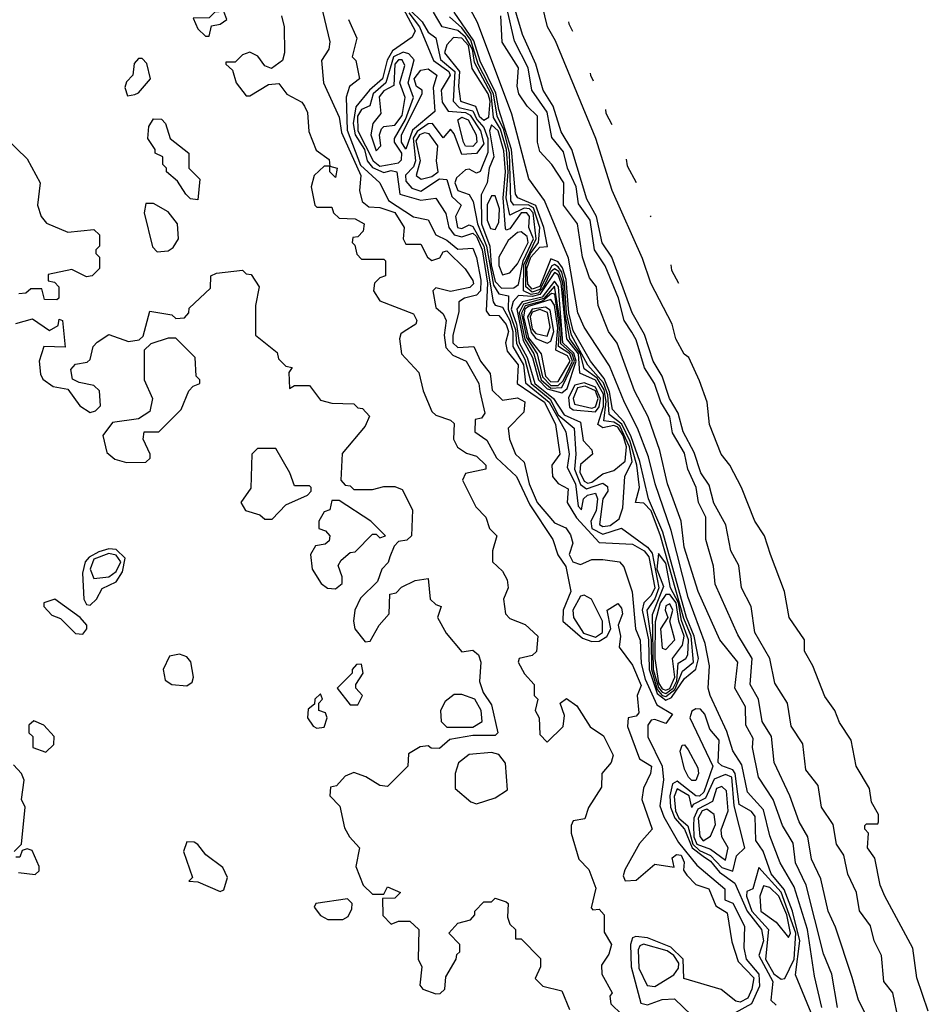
# Model space of a CAD drawing. Extents: x 2889633 to 3052318, y 540750 to 918690.
# Tile 493 of 656: x 3017765 to 3020211, y 776234 to 778885. Entities that reach past the tile are written whole.
import ezdxf

# ---------------------------------------------------------------- set-up
doc = ezdxf.new("R2010")
doc.units = 0

msp = doc.modelspace()

# ---------------------------------------------------------------- linework, layer by layer
at = {"layer": '0CON02XD'}
for points in [[(3018552.5, 779025), (3018600, 778825), (3018597.5, 778805), (3018577.5, 778775), (3018583.3, 778715), (3018625, 778622.5), (3018631.1, 778581.1), (3018683.8, 778465), (3018680, 778425), (3018686.7, 778395), (3018705, 778381.2), (3018735, 778378.8), (3018775, 778365.8), (3018800, 778325), (3018797.5, 778295), (3018805, 778280), (3018845, 778280), (3018862.5, 778245), (3018875, 778236.7), (3018896.1, 778243.9), (3018905, 778260), (3018915, 778262.5), (3018963.9, 778213.9), (3018985, 778182.5), (3018986.9, 778173.1), (3018976.5, 778163.5), (3018925, 778152.5), (3018885, 778162.5), (3018877.5, 778155), (3018885, 778110), (3018905, 778092.5), (3018913.3, 778075), (3018907.5, 778035), (3018911.9, 778001.9), (3018931.1, 777981.1), (3018966.7, 777965), (3019001.2, 777905), (3019003.9, 777883.9), (3019017.5, 777825), (3019008.3, 777811.7), (3018991.7, 777808.3), (3018990, 777775), (3019023, 777753), (3019048.8, 777705), (3019102.5, 777655), (3019138.6, 777578.6), (3019200, 777485), (3019213.8, 777443.8), (3019235, 777412.5), (3019249.2, 777345), (3019228.6, 777295), (3019227.5, 777265), (3019280, 777220), (3019305, 777210.8), (3019325, 777211.8), (3019345.6, 777224.4), (3019356.7, 777245), (3019346.7, 777295), (3019375, 777312.5), (3019385, 777300), (3019388, 777285), (3019376.7, 777255), (3019382.5, 777225), (3019378.8, 777195), (3019415, 777146.7), (3019438, 777092), (3019427.5, 777065), (3019431.7, 777018.3), (3019425, 777010), (3019403.3, 777005), (3019401.7, 776981.7), (3019433.3, 776895), (3019466.2, 776875), (3019463.3, 776855), (3019444.2, 776815.8), (3019440, 776785), (3019467.5, 776705), (3019433.5, 776666.5), (3019394, 776596), (3019389.5, 776579.5), (3019395, 776566.7), (3019425, 776568.1), (3019475, 776610.8), (3019526.7, 776603.3), (3019522, 776628), (3019532.9, 776637.1), (3019546, 776635), (3019553.6, 776616.4), (3019552.5, 776595), (3019561.2, 776581.2), (3019585, 776556.7), (3019620, 776545), (3019639.1, 776499.1), (3019670, 776480), (3019682.5, 776402.5), (3019699.1, 776349.1), (3019741.1, 776305), (3019736.4, 776275), (3019725, 776250.8), (3019705, 776239.2), (3019692.7, 776242.7), (3019653.6, 776273.6), (3019553, 776303), (3019550.9, 776355), (3019517.8, 776387.8), (3019455, 776412.5), (3019423.6, 776416.4), (3019415, 776412.5), (3019409.2, 776395), (3019411.4, 776335), (3019437, 776237), (3019455, 776232.5), (3019495, 776246.7), (3019528.3, 776248.3), (3019573.8, 776205)], [(3020131.2, 776191.2), (3020115.8, 776265), (3020091.2, 776295), (3020085.5, 776365.5), (3020065.8, 776405), (3020055.8, 776445), (3020025.9, 776485.9), (3020017.5, 776535), (3019994.2, 776584.2), (3019983.8, 776635), (3019963.8, 776665), (3019955, 776717.5), (3019923.8, 776765), (3019915, 776822.5), (3019881.2, 776865), (3019873.8, 776935), (3019842.3, 776982.3), (3019832, 777045), (3019798.3, 777098.3), (3019784.2, 777165), (3019744, 777235), (3019734.2, 777305), (3019708, 777355), (3019700.8, 777415), (3019680, 777455), (3019665.7, 777525), (3019633.4, 777583.4), (3019621.1, 777631.1), (3019598.6, 777665), (3019580.8, 777719.2), (3019551.4, 777775), (3019538.1, 777825), (3019514.3, 777865), (3019494.5, 777924.5), (3019470.8, 777965), (3019447.2, 778037.2), (3019414.3, 778095), (3019359.4, 778245), (3019333.6, 778283.6), (3019317.8, 778355), (3019291.7, 778401.7), (3019251.1, 778535), (3019222.4, 778582.4), (3019201.4, 778651.4), (3019174.3, 778695), (3019154.4, 778765), (3019118.6, 778845), (3019087.9, 778947.9)], [(3018785, 778939.1), (3018829.6, 778855), (3018822, 778838), (3018769.1, 778800.9), (3018754.3, 778775.7), (3018741.8, 778725), (3018707.1, 778695), (3018670.3, 778649.7), (3018662.9, 778605), (3018668.3, 778575), (3018693.2, 778535), (3018700.7, 778505), (3018715, 778486.8), (3018745, 778473.2), (3018765, 778478.5), (3018780, 778475), (3018788.8, 778415), (3018845, 778398.9), (3018885, 778403.8), (3018912.5, 778362.5), (3018920, 778325), (3018934.5, 778305), (3018955, 778299.6), (3018985, 778309.6), (3018995, 778300.5), (3019010.5, 778265), (3019024.8, 778175.2), (3019021.2, 778101.2), (3019029.2, 778089.2), (3019055, 778088.6), (3019075, 778064), (3019080.9, 778045), (3019072.9, 778015), (3019077.5, 777992.5), (3019107.1, 777955), (3019104.3, 777905), (3019177.7, 777855), (3019207.8, 777795), (3019219.2, 777715), (3019198, 777685), (3019199.2, 777655), (3019215, 777636), (3019242, 777622), (3019238.6, 777585), (3019263.8, 777543.8), (3019325, 777477.1), (3019415, 777472.9), (3019446.5, 777455), (3019458.4, 777438.4), (3019474.7, 777355.3), (3019465.2, 777334.8), (3019445.3, 777314.7), (3019441.2, 777295), (3019458.1, 777215), (3019459.4, 777135), (3019480.9, 777070.9), (3019505, 777052.5)], [(3019924.4, 776225), (3019905, 776310), (3019885.6, 776435), (3019850.5, 776550.5), (3019812.5, 776615), (3019785, 776687.5), (3019767.6, 776757.6), (3019724.4, 776805), (3019708.8, 776878.8), (3019685, 776916.7), (3019668.5, 776968.5), (3019624, 777065), (3019618.8, 777085), (3019622.5, 777145), (3019610.5, 777205), (3019565, 777328.8), (3019519.4, 777509.4), (3019475.6, 777635), (3019458, 777708), (3019428.6, 777785), (3019393.6, 777853.6), (3019352.7, 777952.7), (3019285, 778056.7), (3019267.5, 778095), (3019242.5, 778242.5), (3019178.1, 778398.1), (3019136.1, 778456.1), (3019090.3, 778630.3), (3018997.3, 778877.3), (3018965, 778937.5)], [(3020211.2, 776215), (3020180, 776305), (3020170, 776385), (3020093.8, 776525), (3020081.2, 776555), (3020067, 776627), (3020047.5, 776655), (3020050, 776695), (3020040, 776705), (3020040, 776715), (3020045, 776720), (3020075, 776720), (3020077.5, 776725), (3020077.5, 776745), (3020058.3, 776778.3), (3020052.5, 776815), (3020016.7, 776875), (3020003.3, 776945), (3019972.3, 776992.3), (3019960, 777025), (3019932.3, 777062.3), (3019900, 777145), (3019877.5, 777185), (3019877.5, 777215), (3019836.7, 777275), (3019823.8, 777345), (3019786.7, 777445), (3019770, 777495), (3019743.8, 777535), (3019708, 777625), (3019676.7, 777685), (3019654, 777715), (3019622, 777795), (3019616.2, 777855), (3019595, 777912.5), (3019566.2, 777975), (3019553.9, 777983.9), (3019531.2, 778025), (3019521.2, 778065), (3019463.8, 778175), (3019441.7, 778241.7), (3019360, 778425), (3019316, 778565), (3019207.3, 778827.3), (3019186.2, 778865), (3019172, 778925)], [(3018275, 778840), (3018281.7, 778868.3), (3018305, 778872.5), (3018322.5, 778885), (3018315, 778906.7), (3018290, 778905), (3018275, 778890), (3018231.7, 778888.3), (3018245, 778860), (3018265, 778840), (3018275, 778840)], [(3018470, 778895), (3018476.7, 778865), (3018477.5, 778795), (3018472.5, 778775), (3018443, 778753), (3018425, 778760), (3018406.4, 778786.4), (3018385, 778797.5), (3018365, 778790), (3018345, 778770), (3018320, 778770), (3018320, 778765), (3018338.3, 778748.3), (3018347.5, 778715), (3018375, 778680), (3018385, 778680), (3018435, 778710), (3018463, 778713), (3018484.1, 778684.1), (3018525, 778662.5), (3018532, 778652), (3018540, 778635), (3018543.6, 778583.6), (3018563, 778533), (3018598.3, 778508.3), (3018600, 778490), (3018620, 778485), (3018615, 778460), (3018600, 778475), (3018600, 778490), (3018585, 778490), (3018557.5, 778465), (3018550, 778435), (3018560, 778385), (3018565, 778380), (3018605, 778380), (3018610, 778365), (3018625, 778350), (3018668.3, 778348.3), (3018692.5, 778335), (3018690, 778315), (3018675, 778300), (3018661.7, 778298.3), (3018660, 778285), (3018667.5, 778277.5), (3018673, 778253), (3018685, 778240), (3018745, 778240), (3018750, 778235), (3018750, 778195), (3018735, 778190), (3018720, 778175), (3018717.5, 778155), (3018735, 778127.5), (3018825, 778092.5), (3018833.8, 778075), (3018831.2, 778065), (3018800, 778045), (3018791.2, 778038.8), (3018787.5, 778025), (3018793.3, 777985), (3018840, 777935), (3018851.2, 777885), (3018875, 777830), (3018885, 777820), (3018925, 777806.7), (3018935, 777797.5), (3018932.5, 777755), (3018943.6, 777733.6), (3018967.5, 777717.5), (3018995, 777710), (3019020, 777685), (3019020, 777675), (3018965, 777662.5), (3018957.5, 777645), (3018993, 777573), (3019020, 777545), (3019030, 777515), (3019050, 777495), (3019037.5, 777455), (3019037.5, 777425), (3019065, 777400), (3019077, 777377), (3019080, 777355), (3019067.5, 777325), (3019073.3, 777285), (3019085, 777272.5), (3019126.1, 777256.1), (3019160, 777225), (3019156.4, 777183.6), (3019145, 777173.3), (3019110, 777165), (3019106.7, 777155), (3019123.9, 777123.9), (3019150, 777095), (3019150, 777065), (3019160, 777055), (3019152.5, 777025), (3019163.3, 777005), (3019165, 776960), (3019185, 776940), (3019228.3, 776981.7), (3019231.7, 777011.7), (3019220, 777045), (3019237, 777057), (3019265, 777037.5), (3019300.7, 776980.7), (3019336.4, 776956.4), (3019362.5, 776905), (3019357.5, 776885), (3019332.5, 776855), (3019331.7, 776818.3), (3019296.4, 776763.6), (3019286.7, 776733.3), (3019255, 776727.5), (3019250, 776715), (3019250, 776695), (3019270, 776625), (3019297, 776597), (3019316.4, 776546.4), (3019303.6, 776493.6), (3019308.3, 776488.3), (3019325, 776490), (3019338.8, 776475), (3019338.3, 776428.3), (3019358, 776395), (3019350.7, 776369.3), (3019331.2, 776338.8), (3019332.5, 776315), (3019360, 776265), (3019353.9, 776256.1), (3019356.2, 776235), (3019386.2, 776206.2)], [(3018812.9, 778902.9), (3018841.1, 778865), (3018878.9, 778775), (3018920, 778745), (3018924.3, 778735), (3018899.4, 778695), (3018902.7, 778662.7), (3018918.3, 778638.3), (3018965, 778634.7), (3018977.9, 778627.9), (3019005.9, 778585), (3019015, 778550), (3018995, 778524.2), (3018955, 778522), (3018935, 778577.5), (3018925, 778590), (3018905, 778566.7), (3018876.2, 778605), (3018865, 778604.4), (3018835, 778583.3), (3018824.1, 778565.9), (3018830.7, 778505), (3018825, 778488.1), (3018803.9, 778466.1), (3018805, 778450), (3018821.1, 778431.1), (3018845, 778422.9), (3018895, 778456.4), (3018915, 778454), (3018928.6, 778408.6), (3018953.3, 778385), (3018938.6, 778355), (3018944, 778325), (3018955, 778322.5), (3018975, 778332.5), (3018985, 778328.1), (3019014.8, 778275), (3019039.4, 778125), (3019045, 778116), (3019065, 778110.8), (3019085, 778074.4), (3019092.8, 778045), (3019092.7, 778005), (3019121.2, 777955), (3019126.9, 777906.9), (3019190.3, 777855), (3019235.6, 777775), (3019244.5, 777715), (3019239.2, 777679.2), (3019261.8, 777635), (3019268.8, 777575), (3019277.5, 777565), (3019283.3, 777595), (3019293.8, 777605), (3019315, 777610), (3019320.9, 777595), (3019317.3, 777562.7), (3019302.9, 777535), (3019305, 777514.4), (3019335, 777500), (3019385.6, 777515.6), (3019455, 777464.6), (3019468, 777448), (3019485.8, 777355), (3019475, 777325.6), (3019453.3, 777295), (3019465.5, 777215), (3019465.7, 777135), (3019481.7, 777081.7), (3019495, 777065.2), (3019505, 777062.4)], [(3018815, 778911.2), (3018848.7, 778878.7), (3018865, 778851.4), (3018885.8, 778835.8), (3018897.8, 778777.8), (3018936.6, 778745), (3018932.2, 778665), (3018948.6, 778648.6), (3018985, 778639.5), (3018995.6, 778615.6), (3019014.3, 778594.3), (3019025.2, 778565.2), (3019025, 778526.7), (3019005, 778476.2), (3018995, 778471.2), (3018975, 778482.5), (3018965, 778480), (3018940.8, 778459.2), (3018936.5, 778445), (3018944.7, 778424.7), (3018975, 778414), (3018985.5, 778395.5), (3018997.8, 778335), (3019022.2, 778275), (3019040.3, 778170.3), (3019055, 778146.5), (3019081.4, 778141.4), (3019079.8, 778105), (3019099.6, 778049.6), (3019102.5, 778012.5), (3019125, 777971.1), (3019141.8, 777905), (3019193, 777863), (3019215, 777821.2), (3019258.1, 777785), (3019262.5, 777715), (3019258.7, 777675), (3019275, 777632.9), (3019291.2, 777621.2), (3019335, 777636.9), (3019347.9, 777627.9), (3019348.6, 777615), (3019334.7, 777595), (3019325.8, 777525.8), (3019335, 777520)], [(3019335, 777520), (3019355, 777523.2), (3019378.9, 777541.1), (3019389.2, 777570.8), (3019394.4, 777655), (3019413.8, 777695), (3019406.9, 777735), (3019380.9, 777790.9), (3019365, 777801.4), (3019337.5, 777805), (3019343.6, 777856.4), (3019338.5, 777888.5), (3019319.7, 777919.7), (3019284.3, 777944.3), (3019274.9, 777985), (3019245.7, 778025), (3019232.3, 778095), (3019227.4, 778177.4), (3019216.7, 778206.7), (3019205, 778214.2), (3019195, 778205.4), (3019175.4, 778164.6), (3019161.3, 778148.7), (3019142, 778145), (3019121.5, 778155), (3019122.3, 778225), (3019155.3, 778295), (3019147, 778365), (3019137.5, 778375), (3019123, 778377), (3019085, 778358.8), (3019074.4, 778405), (3019079.8, 778475), (3019075.8, 778535), (3019059.8, 778589.8), (3019041, 778621), (3019034.1, 778685), (3018989.3, 778769.3), (3018983.9, 778805), (3018965, 778837.6), (3018945, 778855.4), (3018902.5, 778865), (3018878.8, 778905)], [(3019505, 777052.5), (3019520, 777060), (3019555, 777110.6), (3019585, 777135.8), (3019592.6, 777165), (3019581, 777225), (3019560.4, 777275), (3019496.2, 777505), (3019457.7, 777595), (3019434.7, 777695), (3019411.5, 777761.5), (3019391.7, 777801.7), (3019360.8, 777835), (3019352.7, 777882.7), (3019339, 777919), (3019301.8, 777965), (3019255, 778047.1), (3019243.3, 778095), (3019235.9, 778185), (3019226.3, 778216.3), (3019215, 778232.5), (3019195, 778240.8), (3019165, 778166.2), (3019145, 778158.9), (3019132.8, 778172.8), (3019130.8, 778215), (3019140.8, 778245), (3019165, 778272.3), (3019185.7, 778274.3), (3019176.4, 778325), (3019154.8, 778384.8), (3019106.2, 778405), (3019099.5, 778415), (3019089.1, 778535), (3019055, 778642.5), (3019046.9, 778686.9), (3019005, 778773.1), (3018987.8, 778827.8), (3018934.7, 778904.7)], [(3019966.7, 776225), (3019951.2, 776315), (3019929.5, 776369.5), (3019882, 776555), (3019854, 776615), (3019847.3, 776667.3), (3019818.8, 776715), (3019793.8, 776785), (3019753.8, 776845), (3019737.5, 776925), (3019739.3, 776949.3), (3019720, 776985), (3019718.8, 777035), (3019690, 777085), (3019698.8, 777155), (3019650, 777215), (3019591.2, 777345), (3019554.2, 777465), (3019546.2, 777535), (3019524, 777594), (3019508.8, 777635), (3019488.8, 777725), (3019456.7, 777815), (3019420, 777885), (3019373.6, 778013.6), (3019350, 778045), (3019322.5, 778115), (3019317.5, 778165), (3019299.3, 778189.3), (3019280, 778245), (3019266.7, 778335), (3019228.8, 778385), (3019230, 778445), (3019197.5, 778495), (3019165, 778530), (3019158.8, 778555), (3019158.8, 778625), (3019131.4, 778651.4), (3019108.8, 778685), (3019103.9, 778706.1), (3019107.5, 778755), (3019064.2, 778824.2), (3019060, 778895)], [(3020067.7, 776157.7), (3020023.3, 776245), (3020006, 776306), (3019961.7, 776441.7), (3019941.2, 776485), (3019921.7, 776571.7), (3019896.7, 776625), (3019886.7, 776685), (3019863.8, 776725), (3019838.8, 776795), (3019796.7, 776885), (3019789.2, 776955), (3019764, 776995), (3019754, 777055), (3019732, 777095), (3019736.7, 777165), (3019698.3, 777228.3), (3019637.5, 777365), (3019633, 777413), (3019612.5, 777485), (3019612.5, 777545), (3019592.5, 777585), (3019586.7, 777625), (3019563.8, 777675), (3019555, 777717.5), (3019522.7, 777772.7), (3019515.7, 777815), (3019490.8, 777855), (3019473.8, 777905), (3019447, 777947), (3019425, 778022.5), (3019413.4, 778043.4), (3019392, 778075), (3019377.1, 778135), (3019341.7, 778221.7), (3019312.5, 778265), (3019300.5, 778345), (3019269.1, 778389.1), (3019262.9, 778435), (3019240, 778485), (3019228.9, 778528.9), (3019197.9, 778567.9), (3019185.4, 778635.4), (3019144.2, 778695), (3019134.4, 778755), (3019096.8, 778826.8), (3019076.8, 778916.8)], [(3018650, 778885), (3018672.5, 778835), (3018660, 778785), (3018670, 778775), (3018680, 778725), (3018652.5, 778705), (3018644.3, 778675.7), (3018647, 778587), (3018682.7, 778492.7), (3018734.4, 778445), (3018758.1, 778398.1), (3018825, 778354), (3018865, 778346.2), (3018885.8, 778305), (3018915, 778291.5), (3018945, 778266.7), (3018985, 778269.2), (3018994.5, 778244.5), (3019006.4, 778183.6), (3019005.3, 778155), (3018995, 778142.9), (3018962.5, 778135), (3018947.5, 778125), (3018947.7, 778097.7), (3018930.9, 778035), (3018931.5, 778015), (3018945, 778001.9), (3018987.5, 778005), (3019005.4, 777965.4), (3019032, 777932), (3019037.3, 777887.3), (3019065, 777860), (3019105, 777866.7), (3019125, 777856.2), (3019122.3, 777827.7), (3019080, 777785), (3019083.8, 777755), (3019100, 777715), (3019123.6, 777693.6), (3019136.9, 777635), (3019158.6, 777585), (3019205, 777530), (3019235, 777516.2), (3019247.9, 777497.9), (3019254, 777475), (3019244, 777445), (3019254.4, 777425), (3019275, 777417.8), (3019305, 777431.4), (3019335, 777431.4), (3019380, 777425), (3019391.7, 777411.7), (3019414.2, 777344.2), (3019422.5, 777245), (3019435.5, 777214.5), (3019438.3, 777151.7), (3019449.3, 777109.3), (3019480.1, 777040.1), (3019522.5, 777015), (3019505, 776990), (3019475, 777000.8), (3019465, 776998.8), (3019455.8, 776985), (3019455.8, 776954.2), (3019494.5, 776875), (3019497.9, 776837.9), (3019488.3, 776768.3), (3019498.9, 776738.9), (3019539.1, 776669.1), (3019588.5, 776608.5), (3019663.8, 776545), (3019663.3, 776515), (3019685, 776505.8), (3019716.2, 776443.8), (3019714.4, 776385.6), (3019721.1, 776355), (3019755.3, 776315), (3019756.9, 776283.1), (3019735.6, 776235), (3019665, 776196.7)], [(3019505, 777062.4), (3019528.8, 777081.2), (3019549.2, 777130.8), (3019578.9, 777155), (3019572.7, 777225), (3019552.9, 777272.9), (3019490.2, 777495), (3019465, 777562.5), (3019445, 777583.1), (3019422.5, 777585), (3019434, 777625), (3019426.8, 777685), (3019409, 777749), (3019386, 777796), (3019351.7, 777821.7), (3019348, 777875), (3019336.7, 777906.7), (3019294.3, 777954.3), (3019250.6, 778035), (3019237.3, 778095), (3019232.2, 778175), (3019224.7, 778204.7), (3019215, 778219.7), (3019205, 778225.3), (3019197.6, 778222.4), (3019165, 778158), (3019145, 778151.2), (3019127.7, 778165), (3019127.5, 778225), (3019139.8, 778255), (3019162.1, 778285), (3019165.2, 778325.2), (3019148.5, 778378.5), (3019134.1, 778385.9), (3019095, 778385.7), (3019086.9, 778396.9), (3019083.7, 778526.3), (3019068.1, 778588.1), (3019050.3, 778625), (3019040.6, 778685), (3018998.9, 778765), (3018979.3, 778829.3), (3018955, 778862.3), (3018921.9, 778891.9)], [(3019242.3, 778879.2), (3019243.3, 778873.3), (3019252.9, 778854)], [(3019015, 778614.5), (3019028.1, 778621.9), (3019031.3, 778665), (3019026.7, 778685), (3018983.4, 778753.4), (3018973.5, 778815), (3018955, 778834.6), (3018933.3, 778836.7), (3018915, 778816.7), (3018908.9, 778795), (3018949.1, 778745), (3018946, 778705), (3018951.5, 778665), (3018992.2, 778652.2), (3019001.8, 778625), (3019015, 778614.5)], [(3018735, 778490), (3018755, 778493.5), (3018785, 778499.4), (3018792.8, 778507.2), (3018793.6, 778525), (3018774.5, 778554.5), (3018774.3, 778565), (3018803.9, 778616.1), (3018825.5, 778675), (3018811.1, 778715), (3018826.8, 778776.8), (3018812.6, 778792.6), (3018797.2, 778797.2), (3018771.8, 778785), (3018750.4, 778715), (3018716.4, 778685), (3018707.3, 778652.7), (3018685, 778642.9), (3018674.2, 778625), (3018675.5, 778585), (3018716.7, 778505), (3018735, 778490)], [(3018055, 778680), (3018075, 778683.3), (3018085, 778687.5), (3018117.5, 778725), (3018107, 778767), (3018095, 778780), (3018085, 778780), (3018073, 778767), (3018070, 778735), (3018053, 778717), (3018048.3, 778701.7), (3018055, 778680)], [(3018725, 778531.2), (3018737.5, 778545), (3018733.3, 778575), (3018739.5, 778590.5), (3018745, 778597.5), (3018775, 778600.8), (3018795, 778626.7), (3018802.9, 778675), (3018788.8, 778715), (3018801.7, 778761.7), (3018795, 778776.9), (3018785, 778776.7), (3018774.6, 778765), (3018772.3, 778707.7), (3018745, 778693.5), (3018733.1, 778676.9), (3018737.5, 778632.5), (3018716.2, 778605), (3018710, 778575), (3018725, 778531.2)], [(3018805, 778536.2), (3018793.1, 778555), (3018793.2, 778575), (3018848.6, 778685), (3018848.8, 778695), (3018832.9, 778705), (3018826.9, 778725), (3018845, 778748.8), (3018865, 778752), (3018888, 778735), (3018878.1, 778701.9), (3018882.7, 778637.3), (3018822.7, 778587.3), (3018805, 778536.2)], [(3019300.5, 778740.9), (3019301.4, 778735), (3019309.2, 778720.4)], [(3019342, 778642.4), (3019343.4, 778633.4), (3019358.9, 778602.3)], [(3018245, 778400), (3018225, 778402.5), (3018212.5, 778415), (3018190, 778450), (3018160, 778475), (3018160, 778485), (3018150, 778495), (3018150, 778515), (3018130, 778525), (3018130, 778535), (3018110, 778565), (3018113, 778597), (3018125, 778617.5), (3018146.4, 778616.4), (3018157.5, 778605), (3018170, 778565), (3018220, 778525), (3018220, 778485), (3018250, 778455), (3018245, 778400)], [(3018985, 778543.1), (3018965, 778544.3), (3018959.5, 778555), (3018944.4, 778615), (3018955, 778622.5), (3018972.5, 778615), (3018994.4, 778575), (3018995.6, 778555), (3018985, 778543.1)], [(3019061.9, 778161.9), (3019095, 778163.1), (3019108, 778172), (3019120.3, 778235), (3019148, 778295), (3019135.4, 778325), (3019137.1, 778355), (3019130, 778365), (3019115, 778364.6), (3019085, 778321.5), (3019075, 778318), (3019072.9, 778322.9), (3019066.4, 778405), (3019072.5, 778475), (3019068.2, 778531.8), (3019053.2, 778585), (3019035, 778601.9), (3019029.7, 778585), (3019041.5, 778515), (3019028.8, 778485), (3019023.3, 778445), (3019007.3, 778412.7), (3019008.5, 778335), (3019031.2, 778275), (3019033.9, 778225), (3019045, 778180), (3019061.9, 778161.9)], [(3018845.6, 778455.6), (3018875, 778462.1), (3018891.4, 778475), (3018886.9, 778505), (3018890.6, 778545), (3018867.3, 778577.3), (3018855, 778580.4), (3018841.2, 778575), (3018831.6, 778558.4), (3018842.9, 778505), (3018832, 778465), (3018845.6, 778455.6)], [(3017727, 778567), (3017785, 778510), (3017820, 778445), (3017812.5, 778385), (3017822.5, 778355), (3017837, 778337), (3017895, 778312.5), (3017965, 778320), (3017980, 778305), (3017980, 778275), (3017970, 778265), (3017970, 778255), (3017980, 778245), (3017980, 778215), (3017960, 778195), (3017945, 778192.5), (3017905, 778212.5), (3017841.7, 778198.3), (3017841.7, 778181.7), (3017858.3, 778178.3), (3017870, 778165), (3017870, 778135), (3017865, 778130), (3017831.7, 778131.7), (3017825, 778160), (3017795, 778160), (3017781.7, 778148.3), (3017763, 778147)], [(3019398.1, 778509.3), (3019400.9, 778490.9), (3019424.7, 778446.2)], [(3018135, 778260), (3018165, 778262.5), (3018178.3, 778271.7), (3018192.5, 778295), (3018190, 778335), (3018165, 778367.5), (3018125, 778390), (3018105, 778390), (3018100, 778365), (3018123, 778273), (3018135, 778260)], [(3019045, 778319.6), (3019055, 778338.8), (3019056.6, 778375), (3019045, 778410), (3019035, 778410), (3019023.8, 778386.2), (3019023.3, 778345), (3019032.6, 778322.6), (3019045, 778319.6)], [(3019462.6, 778356.2), (3019463.8, 778353.5)], [(3019065, 778197.5), (3019085, 778202.9), (3019105, 778227.3), (3019134.1, 778285), (3019130.9, 778300.9), (3019115, 778313.1), (3019105, 778311.4), (3019079.8, 778290.2), (3019054.7, 778245.3), (3019055, 778222.5), (3019065, 778197.5)], [(3017755, 778066.7), (3017799.3, 778079.3), (3017845, 778047.5), (3017868.3, 778061.7), (3017871.7, 778078.3), (3017880, 778075), (3017887, 778003), (3017830, 778005), (3017817.5, 777965), (3017820.7, 777930.7), (3017827, 777917), (3017855, 777897.5), (3017895, 777890), (3017926.7, 777845), (3017955, 777827.5), (3017968.8, 777831.2), (3017982.5, 777845), (3017980, 777885), (3017965, 777900), (3017925, 777907.5), (3017907, 777917), (3017903, 777943), (3017915, 777957.5), (3017947, 777963), (3017955, 777970), (3017962.5, 778005), (3017973.6, 778016.4), (3018005, 778037.5), (3018058.3, 778018.3), (3018087, 778023), (3018097, 778033), (3018115, 778100), (3018175, 778090), (3018185, 778080), (3018208.3, 778081.7), (3018220, 778095), (3018221.7, 778108.3), (3018278.3, 778161.7), (3018280, 778195), (3018295, 778202.5), (3018365, 778210), (3018375, 778200), (3018388.3, 778198.3), (3018410, 778165), (3018400, 778115), (3018400, 778035), (3018458.3, 777988.3), (3018461.7, 777971.7), (3018481.7, 777951.7), (3018498.3, 777948.3), (3018490, 777935), (3018491.7, 777891.7), (3018505, 777900), (3018545, 777900), (3018575, 777860), (3018605, 777852.5), (3018665, 777850), (3018675, 777840), (3018688.3, 777838.3), (3018707, 777817), (3018695, 777790), (3018633, 777717), (3018630, 777645), (3018641.7, 777631.7), (3018655, 777630), (3018665, 777620), (3018715, 777620), (3018745, 777627.5), (3018775, 777627.5), (3018795, 777620), (3018822.5, 777565), (3018820, 777495), (3018807, 777483), (3018785, 777480), (3018773, 777467), (3018761.7, 777438.3), (3018757, 777423), (3018740, 777405), (3018728.3, 777371.7), (3018683, 777327), (3018667.5, 777295), (3018663.3, 777265), (3018667.5, 777245), (3018695, 777210), (3018708.3, 777211.7), (3018732.5, 777255), (3018760, 777285), (3018761.7, 777338.3), (3018778.3, 777341.7), (3018793, 777357), (3018830, 777375), (3018865, 777380), (3018870, 777325), (3018885, 777310), (3018900, 777305), (3018890, 777275), (3018913, 777233), (3018955, 777182.5), (3018985, 777187.5), (3019000, 777175), (3019006.2, 777155), (3019003, 777103), (3019013, 777073), (3019035, 777040), (3019052.5, 776965), (3019045, 776957.5), (3018985, 776957.5), (3018923, 776947), (3018895, 776922.5), (3018873, 776923), (3018865, 776930), (3018843, 776927), (3018811.7, 776908.3), (3018810, 776875), (3018755, 776820), (3018735, 776822.5), (3018696.7, 776846.7), (3018665, 776857.5), (3018641.7, 776848.3), (3018618.3, 776821.7), (3018601.7, 776818.3), (3018600, 776795), (3018627, 776767), (3018639.3, 776709.3), (3018652.5, 776685), (3018680, 776655), (3018670, 776605), (3018690, 776555), (3018715, 776530), (3018745, 776530), (3018755, 776550), (3018790, 776535), (3018775, 776520), (3018741.7, 776518.3), (3018743, 776473), (3018765, 776450), (3018785, 776457.5), (3018815, 776457.5), (3018840, 776435), (3018837.5, 776355), (3018847.5, 776335), (3018842.5, 776285), (3018850, 776275), (3018885, 776262.5), (3018897, 776263), (3018910, 776275), (3018912.5, 776307.5), (3018940, 776355), (3018941.7, 776368.3), (3018950, 776375), (3018950, 776395), (3018920, 776425), (3018945, 776452.5), (3018978.3, 776461.7)], [(3019518.2, 778224.4), (3019520, 778210), (3019538.7, 778175.5)], [(3019295, 777636.5), (3019305, 777640), (3019335, 777661.9), (3019365, 777671.2), (3019395, 777696), (3019399, 777735), (3019389.7, 777765), (3019375, 777787.5), (3019365, 777792.2), (3019335, 777785.4), (3019321.2, 777795), (3019337.1, 777842.9), (3019336.9, 777876.9), (3019315, 777914.3), (3019273.4, 777933.4), (3019269.5, 777985), (3019238.4, 778025), (3019223.1, 778175), (3019215, 778197.6), (3019205, 778203.6), (3019165.4, 778144.6), (3019145, 778139.3), (3019108, 778142), (3019094, 778126), (3019088.3, 778105), (3019102.8, 778065), (3019109.7, 778015), (3019131.1, 777975), (3019151.9, 777905), (3019201.9, 777865), (3019231, 777821), (3019275, 777801.2), (3019281.7, 777751.7), (3019305, 777726.2), (3019307.1, 777715), (3019275, 777687.5), (3019273.3, 777666.7), (3019285, 777641.9), (3019295, 777636.5)], [(3019225, 777880), (3019238.6, 777891.4), (3019263.6, 777965), (3019257.2, 777987.2), (3019227.7, 778015), (3019215.4, 778165), (3019205, 778180.6), (3019172, 778138), (3019117.9, 778125), (3019103.3, 778105), (3019120.7, 778020.7), (3019145.4, 777975.4), (3019161.9, 777915), (3019185, 777890.8), (3019225, 777880)], [(3019195, 777892.4), (3019225, 777894.7), (3019258.6, 777965), (3019252.8, 777985), (3019221.8, 778011.8), (3019222.6, 778055), (3019205, 778167.5), (3019175.7, 778134.3), (3019121.2, 778118.8), (3019110, 778095), (3019124.9, 778024.9), (3019149.2, 777985), (3019169.4, 777915), (3019195, 777892.4)], [(3019215, 777899.7), (3019228, 777912), (3019253.3, 777965), (3019246.2, 777985), (3019215.7, 778005), (3019218.4, 778055), (3019205.4, 778145.4), (3019197.2, 778147.2), (3019172.8, 778127.2), (3019125.8, 778114.2), (3019115.8, 778094.2), (3019129.1, 778029.1), (3019157.9, 777985), (3019172.9, 777922.9), (3019195, 777900), (3019215, 777899.7)], [(3019195, 777909.4), (3019215, 777910.9), (3019247.3, 777965), (3019240.1, 777980.1), (3019208, 777995), (3019214.1, 778055), (3019205, 778115.7), (3019195, 778131.1), (3019135, 778112.8), (3019125.1, 778104.9), (3019121.7, 778085), (3019135, 778028), (3019169.1, 777985), (3019180.8, 777925), (3019195, 777909.4)], [(3019185, 778013.6), (3019195, 778018.8), (3019203, 778045), (3019192.9, 778102.9), (3019180.3, 778110.3), (3019144.7, 778105.3), (3019132.4, 778085), (3019142.1, 778042.1), (3019155, 778026.6), (3019185, 778013.6)], [(3019185, 778032.2), (3019193, 778057), (3019186.1, 778096.1), (3019165, 778104), (3019145, 778097.3), (3019139, 778085), (3019145, 778051.8), (3019155, 778039.6), (3019185, 778032.2)], [(3018052.6, 777692.6), (3018105, 777693.8), (3018116.2, 777703.8), (3018116.7, 777715), (3018097.5, 777755), (3018100, 777775), (3018140, 777775), (3018200, 777835), (3018220, 777885), (3018231.7, 777898.3), (3018250, 777905), (3018250, 777915), (3018240, 777925), (3018237.5, 777975), (3018185, 778027.5), (3018165, 778027.5), (3018118.3, 778011.7), (3018100, 777995), (3018100, 777915), (3018122.5, 777865), (3018115, 777830), (3018085, 777810), (3018015, 777800), (3017988.8, 777765), (3017999.3, 777719.3), (3018021.4, 777701.4), (3018052.6, 777692.6)], [(3019315, 777829.1), (3019325, 777842.7), (3019328.7, 777865), (3019315.2, 777895), (3019285, 777907), (3019259.2, 777900.8), (3019242.2, 777867.8), (3019245, 777841.9), (3019255, 777834.1), (3019315, 777829.1)], [(3019305, 777838.8), (3019315, 777842.5), (3019322.8, 777865), (3019315, 777885.3), (3019287.8, 777897.8), (3019266.7, 777893.3), (3019255.3, 777865), (3019259.1, 777849.1), (3019305, 777838.8)], [(3018445, 777540), (3018481.7, 777578.3), (3018540, 777605), (3018550, 777615), (3018550, 777625), (3018545, 777630), (3018505, 777630), (3018492.5, 777665), (3018455, 777730), (3018405, 777730), (3018390, 777715), (3018387, 777623), (3018360, 777585), (3018373, 777563), (3018411.7, 777551.7), (3018425, 777540), (3018445, 777540)], [(3018615, 777352.5), (3018633, 777367), (3018633.3, 777385), (3018622.5, 777415), (3018630.7, 777429.3), (3018655, 777450), (3018668.3, 777451.7), (3018715, 777500), (3018725, 777500), (3018735, 777490), (3018750, 777495), (3018710, 777535), (3018625, 777590), (3018605, 777590), (3018600, 777565), (3018585, 777560), (3018570, 777535), (3018570, 777515), (3018588.3, 777508.3), (3018600, 777495), (3018598.3, 777481.7), (3018587, 777473), (3018561.7, 777468.3), (3018547.5, 777445), (3018552.5, 777405), (3018577, 777367), (3018593.8, 777353.8), (3018615, 777352.5)], [(3017955, 777308.8), (3017972, 777325), (3017986.8, 777353.2), (3018025, 777371.4), (3018041.7, 777398.3), (3018049.2, 777435), (3018025, 777458.5), (3018005, 777460.4), (3017977.9, 777452.1), (3017952.1, 777437.9), (3017941.5, 777425), (3017934.4, 777395), (3017937.5, 777325), (3017945, 777310), (3017955, 777308.8)], [(3017965, 777380), (3018005, 777384.5), (3018025, 777399.4), (3018037.2, 777425), (3018025, 777443.2), (3018005, 777447.6), (3017965, 777432.1), (3017954.5, 777405), (3017965, 777380)], [(3019505, 777071), (3019524, 777085), (3019534.2, 777105), (3019537.4, 777152.6), (3019558.8, 777165), (3019564, 777175), (3019565.7, 777215), (3019547, 777267), (3019538.5, 777315), (3019517.2, 777355), (3019505, 777421.9), (3019485, 777447.5), (3019480.6, 777405), (3019498.7, 777358.7), (3019467.8, 777282.2), (3019470.9, 777135), (3019485, 777087.1), (3019495, 777073.9), (3019505, 777071)], [(3019315, 777222.1), (3019333.9, 777235), (3019333.9, 777265), (3019304.6, 777324.6), (3019285, 777335.7), (3019275, 777332.9), (3019254.4, 777295), (3019255.6, 777275.6), (3019282.9, 777232.9), (3019315, 777222.1)], [(3019505, 777079.6), (3019515, 777084.3), (3019529, 777115), (3019522.5, 777165), (3019549.5, 777200.5), (3019554.1, 777225), (3019539.4, 777265), (3019532.5, 777315), (3019515, 777337.1), (3019505, 777337.5), (3019489.4, 777315), (3019476, 777264), (3019475.2, 777164.8), (3019485, 777099.6), (3019495, 777083.3), (3019505, 777079.6)], [(3017935, 777230), (3017946.2, 777245), (3017946.2, 777255), (3017927.5, 777275), (3017860, 777325), (3017830, 777315), (3017830, 777305), (3017851.7, 777281.7), (3017875, 777272.5), (3017915, 777232.5), (3017935, 777230)], [(3019505, 777189.4), (3019528.7, 777215), (3019515.5, 777265), (3019523.8, 777295), (3019515, 777312.1), (3019505, 777306.5), (3019502.6, 777295), (3019510, 777275), (3019490.5, 777245), (3019495, 777192.5), (3019505, 777189.4)], [(3018215, 777091.4), (3018229.1, 777100.9), (3018233.3, 777115), (3018226.1, 777156.1), (3018215, 777168.9), (3018195, 777176.9), (3018168.6, 777171.4), (3018151.5, 777135), (3018156.9, 777106.9), (3018174.6, 777094.6), (3018215, 777091.4)], [(3018675, 777040), (3018687.5, 777065), (3018670, 777085), (3018670, 777095), (3018690, 777125), (3018685, 777150), (3018671.7, 777148.3), (3018660, 777135), (3018660, 777125), (3018620, 777085), (3018655, 777040), (3018675, 777040)], [(3018565, 776977.5), (3018585, 776980), (3018592.5, 777005), (3018588.3, 777018.3), (3018570, 777025), (3018570, 777045), (3018580, 777055), (3018575, 777070), (3018560, 777055), (3018558.3, 777041.7), (3018541.7, 777028.3), (3018540, 777005), (3018555, 776982.5), (3018565, 776977.5)], [(3018985, 776980), (3019010, 776995), (3019007.5, 777025), (3018990, 777055), (3018955, 777067.5), (3018935, 777067.5), (3018910.7, 777049.3), (3018897.5, 777025), (3018900, 776995), (3018915, 776980), (3018985, 776980)], [(3019927.5, 776135), (3019853.5, 776313.5), (3019865.8, 776405), (3019845.7, 776485), (3019822.8, 776542.8), (3019788.5, 776585), (3019766.2, 776646.2), (3019746.7, 776675), (3019745, 776739.2), (3019735, 776752.9), (3019702.2, 776772.2), (3019691.6, 776855), (3019685, 776865.4), (3019655.5, 776875.5), (3019645.8, 776885), (3019648.4, 776945), (3019623.5, 776975), (3019610, 777015), (3019598.2, 777028.2), (3019585, 777029.6), (3019575, 777022.9), (3019569.2, 777005), (3019630.8, 776875), (3019606.6, 776805), (3019595, 776793.8), (3019585, 776795.4), (3019535, 776834.5), (3019522.4, 776827.6), (3019515.8, 776795), (3019516.9, 776765), (3019528.4, 776735), (3019554.7, 776705), (3019575.1, 776655.1), (3019605, 776632.8), (3019625, 776619.6), (3019649.5, 776589.5), (3019690.3, 776560.3), (3019723.5, 776485), (3019762.3, 776435), (3019767.2, 776405), (3019754.6, 776365), (3019792.5, 776295), (3019786.9, 776245), (3019801.5, 776231.5)], [(3017835, 776912.5), (3017857, 776933), (3017857.5, 776955), (3017830, 776985), (3017803, 776997), (3017790, 776985), (3017790, 776965), (3017800, 776955), (3017800, 776925), (3017835, 776912.5)], [(3019575, 776836), (3019566, 776845), (3019555, 776866.7), (3019543.3, 776915), (3019548.3, 776931.7), (3019555, 776932.5), (3019565, 776918.8), (3019590.9, 776870.9), (3019592.5, 776855), (3019585, 776836.2), (3019575, 776836)], [(3018995, 776773.8), (3019045, 776790), (3019078.6, 776811.4), (3019072.7, 776882.7), (3019055, 776906), (3019035, 776912), (3018975, 776906.2), (3018946.4, 776883.6), (3018937.5, 776855), (3018937.5, 776815), (3018979.3, 776779.3), (3018995, 776773.8)], [(3017750, 776645), (3017770, 776665), (3017780, 776765), (3017770, 776785), (3017777, 776837), (3017770, 776855), (3017748.3, 776878.3)], [(3019685, 776592), (3019695, 776633.3), (3019717.5, 776655), (3019688.4, 776768.4), (3019681.9, 776845), (3019665, 776852.9), (3019635, 776840), (3019611.5, 776788.5), (3019578.3, 776771.7), (3019575, 776764), (3019567.7, 776795), (3019535, 776814.3), (3019526.8, 776793.2), (3019530.5, 776755), (3019540, 776735), (3019564.2, 776714.2), (3019577.6, 776665), (3019595, 776647.9), (3019625, 776634.6), (3019655, 776601.8), (3019685, 776592)], [(3019665, 776622), (3019672.5, 776655), (3019655.7, 776685), (3019653.5, 776703.5), (3019672.5, 776755), (3019668.2, 776808.2), (3019655, 776820), (3019640.8, 776815), (3019630, 776780), (3019590.7, 776759.3), (3019579.6, 776735), (3019578.7, 776715), (3019580.3, 776685), (3019588.5, 776665), (3019625, 776651.5), (3019665, 776622)], [(3019605, 776674.4), (3019625, 776686.2), (3019638.3, 776718.3), (3019634.5, 776745), (3019615, 776759.2), (3019602.1, 776755), (3019591.9, 776735), (3019595.8, 776685.8), (3019605, 776674.4)], [(3018305, 776537.5), (3018315, 776542.5), (3018324.3, 776575), (3018312.3, 776602.3), (3018266.4, 776636.4), (3018245, 776664.2), (3018235, 776670.8), (3018215, 776671.2), (3018206.2, 776645), (3018230, 776575), (3018220, 776565), (3018245, 776563.3), (3018305, 776537.5)], [(3017761.7, 776588.3), (3017807, 776583), (3017817, 776593), (3017817.5, 776605), (3017798.3, 776648.3), (3017785, 776652.5), (3017771.7, 776648.3), (3017765, 776630), (3017755, 776630)], [(3019815, 776302), (3019825, 776303.8), (3019850, 776355), (3019854.7, 776425), (3019815.5, 776535.5), (3019755, 776602.5), (3019738.6, 776545), (3019722.3, 776537.7), (3019721.4, 776525), (3019736.2, 776485), (3019781.1, 776435), (3019773.2, 776355), (3019795.8, 776315.8), (3019815, 776302)], [(3019835, 776413.8), (3019840, 776425), (3019830.8, 776475), (3019809.1, 776525), (3019785, 776548.5), (3019767.3, 776552.7), (3019757.8, 776525), (3019760, 776485), (3019801.4, 776455), (3019835, 776413.8)], [(3018635, 776462.5), (3018649.3, 776470.7), (3018659.3, 776490.7), (3018660, 776505), (3018648, 776518), (3018562.5, 776505), (3018557.5, 776495), (3018575, 776473.3), (3018595, 776462.5), (3018635, 776462.5)], [(3018978.3, 776461.7), (3018990, 776475), (3018990, 776485), (3019015, 776510), (3019035, 776510), (3019045, 776520), (3019075, 776510), (3019080, 776505), (3019078.3, 776468.3), (3019085, 776450), (3019100, 776435), (3019100, 776410), (3019115, 776410), (3019167, 776357), (3019167.5, 776335), (3019153, 776303), (3019173, 776283), (3019225, 776270), (3019245, 776220)], [(3019475, 776281.4), (3019526.4, 776313.6), (3019538.4, 776331.6), (3019539.3, 776345), (3019526.2, 776365), (3019507.9, 776377.9), (3019444.6, 776395.4), (3019435, 776391.4), (3019429.8, 776380.2), (3019431.6, 776331.6), (3019454.5, 776284.5), (3019475, 776281.4)]]:
    msp.add_lwpolyline(points, dxfattribs=at)

doc.saveas('drawing.dxf')
